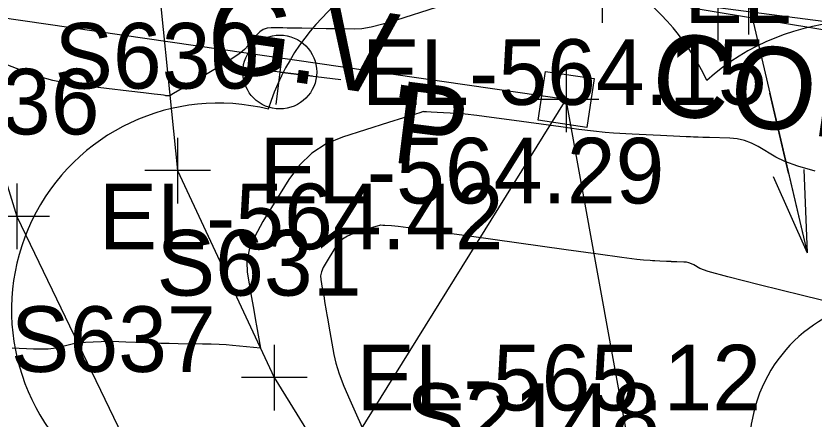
# Model space of a CAD drawing. Extents: x 1724534 to 1727318, y 657156 to 660047.
# Drawn here: x 1725288.47 to 1725337.13, y 658574.44 to 658599.01 of the extents above; entities that cross this region are included whole.
import ezdxf

# ---------------------------------------------------------------- set-up
doc = ezdxf.new("R2010")
doc.units = 0
for name, color, linetype in [('SURVEY - CONTOURS - Index with Text', 7, 'Continuous'), ('SURVEY - CONTOURS - Intermediate with optional Text', 7, 'Continuous'), ('SURVEY - PROPERTY - Property Markers with Text', 7, 'Continuous'), ('SURVEY - PROPERTY - ROW Lines', 7, 'Continuous'), ('SURVEY - PROPERTY - ROW Lines - Points - Locators', 7, 'Continuous'), ('SURVEY - PROPERTY - Station and Offset Flags', 7, 'Continuous'), ('SURVEY - TRANSPORTATION - Features', 7, 'Continuous'), ('SURVEY - TRANSPORTATION - Features - Points - Elevations', 7, 'Continuous'), ('SURVEY - TRANSPORTATION - Features - Points - Locators', 7, 'Continuous'), ('SURVEY - TRANSPORTATION - Features - Points - Numbers', 7, 'Continuous'), ('SURVEY - UTILITIES - Fiber Optic Cable (Underground) with Text', 7, 'Continuous'), ('SURVEY - UTILITIES - Gas - Points - Elevations', 7, 'Continuous'), ('SURVEY - UTILITIES - Gas - Points - Locators', 7, 'Continuous'), ('SURVEY - UTILITIES - Gas with Text', 7, 'Continuous'), ('SURVEY - UTILITIES - Poles and Miscellaneous - Points - Elevations', 7, 'Continuous'), ('SURVEY - UTILITIES - Poles and Miscellaneous - Points - Locators', 7, 'Continuous'), ('SURVEY - UTILITIES - Poles and Miscellaneous with Text', 7, 'Continuous'), ('SURVEY - VEGETATION - Features - Points - Numbers', 7, 'Continuous'), ('SURVEY - VEGETATION - Features with Text', 7, 'Continuous')]:
    doc.layers.add(name, color=color, linetype=linetype)

msp = doc.modelspace()

# ---------------------------------------------------------------- linework, layer by layer
at = {"layer": 'SURVEY - CONTOURS - Index with Text'}
msp.add_lwpolyline([(1725337.195, 658589.54), (1725336.141, 658589.853), (1725335.346, 658590.138), (1725334.811, 658590.396), (1725333.727, 658591.046), (1725333.314, 658591.261), (1725332.887, 658591.418), (1725332.445, 658591.518), (1725331.989, 658591.56), (1725330.755, 658591.595), (1725330.35, 658591.607), (1725330.06, 658591.615), (1725329.887, 658591.62), (1725329.829, 658591.621), (1725329.828, 658591.621), (1725329.773, 658591.624), (1725329.607, 658591.633), (1725329.332, 658591.647), (1725328.946, 658591.666), (1725327.77, 658591.726), (1725327.331, 658591.748), (1725326.896, 658591.77), (1725326.466, 658591.792), (1725326.039, 658591.814), (1725324.906, 658591.872), (1725324.386, 658591.911), (1725323.679, 658591.986), (1725322.782, 658592.097), (1725321.696, 658592.244), (1725318.55, 658592.682), (1725317.463, 658592.829), (1725316.563, 658592.941), (1725315.848, 658593.019), (1725315.32, 658593.061), (1725314.158, 658593.126), (1725313.777, 658593.148), (1725313.505, 658593.163), (1725313.342, 658593.173), (1725313.287, 658593.176), (1725313.287, 658593.176), (1725313.155, 658593.134), (1725312.761, 658593.009), (1725312.104, 658592.801), (1725311.184, 658592.51), (1725308.381, 658591.622), (1725307.388, 658591.21), (1725306.51, 658590.642), (1725305.747, 658589.918), (1725305.1, 658589.036), (1725303.53, 658586.477), (1725303.027, 658585.565), (1725302.697, 658584.748), (1725302.541, 658584.026), (1725302.557, 658583.399), (1725302.831, 658581.855), (1725302.928, 658581.311), (1725303.011, 658580.841), (1725303.082, 658580.442), (1725303.14, 658580.116), (1725303.38, 658578.762), (1725301.677, 658578.93), (1725301.288, 658578.962), (1725300.852, 658578.987), (1725300.368, 658579.005), (1725299.836, 658579.014), (1725298.355, 658579.03), (1725297.813, 658579.038), (1725297.3, 658579.05), (1725296.814, 658579.065), (1725296.356, 658579.083), (1725295.173, 658579.137), (1725294.746, 658579.154), (1725294.352, 658579.162), (1725293.993, 658579.162), (1725293.666, 658579.154), (1725292.223, 658579.097), (1725290.91, 658578.756), (1725290.425, 658578.708), (1725289.53, 658578.709), (1725288.227, 658578.759)], dxfattribs=at)
at = {"layer": 'SURVEY - CONTOURS - Intermediate with optional Text'}
for points in [[(1725314.088, 658599.525), (1725311.675, 658598.76), (1725310.836, 658598.51), (1725310.129, 658598.333), (1725309.555, 658598.23), (1725309.113, 658598.2), (1725308.11, 658598.218), (1725307.742, 658598.225), (1725307.39, 658598.231), (1725305.898, 658598.258), (1725305.591, 658598.263), (1725305.014, 658598.273), (1725304.743, 658598.278), (1725304.038, 658598.291), (1725303.783, 658598.266), (1725303.548, 658598.181), (1725303.332, 658598.037), (1725303.135, 658597.834), (1725302.636, 658597.212), (1725302.396, 658596.963), (1725302.049, 658596.681), (1725301.595, 658596.367), (1725301.035, 658596.021), (1725298.857, 658594.734), (1725298.456, 658594.497), (1725298.077, 658594.273), (1725297.855, 658594.142), (1725297.712, 658594.138), (1725297.681, 658594.138), (1725297.647, 658594.141), (1725297.611, 658594.146), (1725297.574, 658594.154), (1725297.471, 658594.178), (1725297.31, 658594.201), (1725296.903, 658594.251), (1725296.251, 658594.33), (1725295.353, 658594.435), (1725292.632, 658594.755), (1725291.641, 658594.897), (1725290.71, 658595.085), (1725289.837, 658595.318), (1725289.024, 658595.597), (1725285.369, 658597.003)], [(1725344.379, 658580.023), (1725336.421, 658581.976), (1725333.793, 658582.627), (1725331.875, 658583.116), (1725330.668, 658583.444), (1725330.172, 658583.609), (1725329.797, 658583.834), (1725329.654, 658583.909), (1725329.505, 658583.963), (1725329.352, 658583.998), (1725329.195, 658584.012), (1725328.767, 658584.025), (1725328.627, 658584.029), (1725328.526, 658584.032), (1725328.466, 658584.033), (1725328.446, 658584.034), (1725328.446, 658584.034), (1725328.427, 658584.035), (1725328.14, 658584.049), (1725327.733, 658584.07), (1725327.43, 658584.085), (1725327.281, 658584.093), (1725327.133, 658584.101), (1725326.741, 658584.121), (1725326.335, 658584.166), (1725325.411, 658584.286), (1725323.969, 658584.483), (1725322.009, 658584.754), (1725316.093, 658585.579), (1725314.133, 658585.851), (1725312.691, 658586.047), (1725311.767, 658586.168), (1725311.361, 658586.214), (1725310.969, 658586.236), (1725310.84, 658586.244), (1725310.693, 658586.252), (1725310.675, 658586.253), (1725310.675, 658586.253), (1725310.63, 658586.239), (1725310.497, 658586.197), (1725310.275, 658586.127), (1725309.964, 658586.028), (1725309.018, 658585.728), (1725308.682, 658585.589), (1725308.386, 658585.397), (1725308.128, 658585.153), (1725307.91, 658584.855), (1725307.379, 658583.991), (1725307.209, 658583.683), (1725307.098, 658583.407), (1725307.045, 658583.163), (1725307.051, 658582.951), (1725307.143, 658582.429), (1725307.178, 658582.232), (1725307.214, 658582.029), (1725307.251, 658581.822), (1725307.289, 658581.611), (1725307.39, 658581.041), (1725307.433, 658580.794), (1725307.488, 658580.48), (1725307.553, 658580.1), (1725307.849, 658578.373), (1725307.972, 658577.84), (1725308.176, 658577.2), (1725308.461, 658576.455), (1725308.827, 658575.604), (1725309.912, 658573.193)]]:
    msp.add_lwpolyline(points, dxfattribs=at)
at = {"layer": 'SURVEY - PROPERTY - Property Markers with Text'}
msp.add_lwpolyline([(1725320.318, 658592.651), (1725320.749, 658595.62), (1725323.718, 658595.189), (1725323.287, 658592.22)], close=True, dxfattribs=at)
at = {"layer": 'SURVEY - PROPERTY - ROW Lines'}
for p, q in [((1725322.018, 658593.921), (1725186.686, 658613.501)), ((1725338.384, 658503.641), (1725322.018, 658593.921))]:
    msp.add_line(p, q, dxfattribs=at)
at = {"layer": 'SURVEY - PROPERTY - ROW Lines - Points - Locators'}
for p, q in [((1725322.018, 658595.921), (1725322.018, 658591.921)), ((1725324.018, 658593.921), (1725320.018, 658593.921))]:
    msp.add_line(p, q, dxfattribs=at)
at = {"layer": 'SURVEY - PROPERTY - Station and Offset Flags'}
msp.add_lwpolyline([(1725267.631, 658506.486), (1725322.018, 658593.921)], dxfattribs=at)
at = {"layer": 'SURVEY - TRANSPORTATION - Features'}
for points in [[(1725400.221, 658571.848), (1725399.893, 658576.832), (1725400.098, 658582.049), (1725399.251, 658589.894), (1725399.287, 658591.018), (1725392.146, 658591.982), (1725375.96, 658594.271), (1725361.07, 658596.084), (1725346.14, 658597.578), (1725331.263, 658599.505), (1725316.379, 658601.372), (1725301.242, 658603.491), (1725296.828, 658604.193), (1725291.122, 658605.02), (1725282.388, 658606.385), (1725277.767, 658607.035), (1725264.868, 658608.95), (1725250.092, 658611.569), (1725235.272, 658613.802), (1725224.442, 658615.275)], [(1725282.388, 658606.385), (1725283.792, 658602.121), (1725288.515, 658586.79), (1725295.492, 658572.314), (1725300.996, 658558.372), (1725305.898, 658550.628)], [(1725296.828, 658604.193), (1725298.321, 658589.582), (1725304.22, 658576.966), (1725312.148, 658564.166), (1725316.343, 658556.055)]]:
    msp.add_lwpolyline(points, dxfattribs=at)
at = {"layer": 'SURVEY - TRANSPORTATION - Features - Points - Locators'}
for p, q in [((1725331.263, 658601.505), (1725331.263, 658597.505)), ((1725298.321, 658591.582), (1725298.321, 658587.582)), ((1725300.321, 658589.582), (1725296.321, 658589.582)), ((1725288.515, 658588.79), (1725288.515, 658584.79)), ((1725290.515, 658586.79), (1725286.515, 658586.79)), ((1725304.22, 658578.966), (1725304.22, 658574.966)), ((1725306.22, 658576.966), (1725302.22, 658576.966))]:
    msp.add_line(p, q, dxfattribs=at)
at = {"layer": 'SURVEY - UTILITIES - Fiber Optic Cable (Underground) with Text'}
msp.add_line((1725528.948, 658565.808), (1725219.136, 658618.198), dxfattribs=at)
at = {"layer": 'SURVEY - UTILITIES - Gas - Points - Locators'}
for p, q in [((1725324.211, 658602.581), (1725324.211, 658598.581)), ((1725333.139, 658601.875), (1725333.139, 658597.875))]:
    msp.add_line(p, q, dxfattribs=at)
at = {"layer": 'SURVEY - UTILITIES - Gas with Text'}
for p, q in [((1725333.139, 658599.875), (1725336.715, 658584.565)), ((1725335.578, 658589.434), (1725334.441, 658594.303)), ((1725336.508, 658589.651), (1725336.715, 658584.565)), ((1725334.647, 658589.216), (1725336.715, 658584.565)), ((1725335.578, 658589.434), (1725336.715, 658584.565)), ((1725335.578, 658589.434), (1725336.715, 658584.565))]:
    msp.add_line(p, q, dxfattribs=at)
at = {"layer": 'SURVEY - UTILITIES - Poles and Miscellaneous - Points - Locators'}
for p, q in [((1725304.797, 658597.575), (1725304.311, 658593.605)), ((1725306.539, 658595.347), (1725302.569, 658595.833))]:
    msp.add_line(p, q, dxfattribs=at)
at = {"layer": 'SURVEY - UTILITIES - Poles and Miscellaneous with Text'}
for q in [(1725300.832, 658596.045), (1725308.276, 658595.135)]:
    msp.add_line((1725304.554, 658595.59), q, dxfattribs=at)
msp.add_circle((1725304.554, 658595.59), 2.25, dxfattribs=at)
at = {"layer": 'SURVEY - VEGETATION - Features with Text'}
for centre, radius, start, end in [((1725317.556, 658589.003), 14.375, 24.9946, 162.5189), ((1725340.09, 658584.419), 14.281, 335.8905, 131.7289), ((1725300.811, 658581.08), 12.616, 75.9419, 232.7308), ((1725342.177, 658572.773), 8.971, 82.9155, 239.7044)]:
    msp.add_arc(centre, radius, start, end, dxfattribs=at)

# ---------------------------------------------------------------- texts
at = {"layer": 'SURVEY - PROPERTY - Property Markers with Text'}
msp.add_text('CONC.', height=5.0001, rotation=351.7546, dxfattribs=at).set_placement((1725326.966, 658593.203))
at = {"layer": 'SURVEY - TRANSPORTATION - Features - Points - Elevations'}
for s, p in [('EL-564.29', (1725303.321, 658587.582)), ('EL-564.42', (1725293.515, 658584.79)), ('EL-565.12', (1725309.22, 658574.966))]:
    msp.add_text(s, height=4, dxfattribs=at).set_placement(p)
at = {"layer": 'SURVEY - TRANSPORTATION - Features - Points - Numbers'}
for s, p in [('S630', (1725290.812, 658594.582)), ('S636', (1725281.069, 658591.79)), ('S631', (1725297.042, 658581.966)), ('S637', (1725288.156, 658577.314))]:
    msp.add_text(s, height=4, dxfattribs=at).set_placement(p)
at = {"layer": 'SURVEY - UTILITIES - Gas - Points - Elevations'}
msp.add_text('EL-563.92', height=4, dxfattribs=at).set_placement((1725329.211, 658598.581))
at = {"layer": 'SURVEY - UTILITIES - Gas with Text'}
msp.add_text('G.V.', height=5.0001, rotation=351.7546, dxfattribs=at).set_placement((1725299.84, 658595.788))
at = {"layer": 'SURVEY - UTILITIES - Poles and Miscellaneous - Points - Elevations'}
msp.add_text('EL-564.15', height=4, dxfattribs=at).set_placement((1725309.554, 658593.59))
at = {"layer": 'SURVEY - UTILITIES - Poles and Miscellaneous with Text'}
msp.add_text('P', height=5, rotation=352.8641, dxfattribs=at).set_placement((1725311.253, 658590.109))
at = {"layer": 'SURVEY - VEGETATION - Features - Points - Numbers'}
msp.add_text('S2148', height=4, dxfattribs=at).set_placement((1725312.261, 658572.616))

doc.saveas('drawing.dxf')
